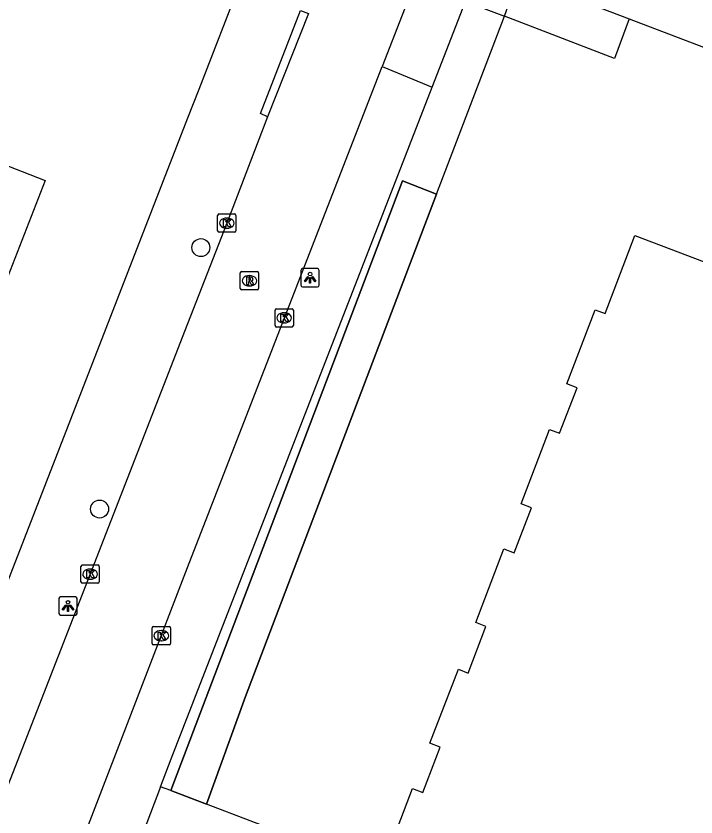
# Model space of a CAD drawing. Extents: x 160026 to 161302, y 384757 to 385701.
# Drawn here: x 160990.62 to 161027.79, y 385108.22 to 385151.97 of the extents above; entities that cross this region are included whole.
import ezdxf

# ---------------------------------------------------------------- set-up
doc = ezdxf.new("R2010")
doc.units = 0
for name, color, linetype in [('IMGEO_Boom', 7, 'Continuous'), ('IMGEO_Kolk', 7, 'Continuous'), ('IMGEO_Lichtpunt', 7, 'Continuous'), ('IMGEO_Pand', 7, 'Continuous'), ('IMGEO_Pand_overbouw', 7, 'Continuous'), ('IMGEO_Rijbaan_lokaal_open', 7, 'Continuous'), ('IMGEO_Rioolput', 7, 'Continuous'), ('IMGEO_Voetpad_open', 7, 'Continuous')]:
    doc.layers.add(name, color=color, linetype=linetype)

msp = doc.modelspace()

# ---------------------------------------------------------------- linework, layer by layer
at = {"layer": 'IMGEO_Boom'}
for centre in [(161000.727, 385139.322), (160995.19, 385125.041)]:
    msp.add_circle(centre, 0.489, dxfattribs=at)
at = {"layer": 'IMGEO_Kolk'}
for p, q in [((161001.644, 385140.233), (161001.644, 385141.085)), ((161001.719, 385141.159), (161002.571, 385141.159)), ((161002.645, 385141.085), (161002.645, 385140.233)), ((161002.132, 385140.939), (161002.157, 385140.939)), ((161002.155, 385140.379), (161002.13, 385140.379)), ((161002.571, 385140.159), (161001.719, 385140.159)), ((161004.782, 385135.059), (161004.782, 385135.911)), ((161004.857, 385135.985), (161005.709, 385135.985)), ((161005.783, 385135.911), (161005.783, 385135.059)), ((161005.27, 385135.765), (161005.295, 385135.765)), ((161005.709, 385134.985), (161004.857, 385134.985)), ((161005.293, 385135.205), (161005.268, 385135.205)), ((160994.171, 385121.061), (160994.171, 385121.913)), ((160994.246, 385121.987), (160995.098, 385121.987)), ((160995.172, 385121.913), (160995.172, 385121.061)), ((160994.659, 385121.767), (160994.684, 385121.767)), ((160995.098, 385120.987), (160994.246, 385120.987)), ((160994.682, 385121.207), (160994.657, 385121.207)), ((160998.065, 385117.699), (160998.065, 385118.551)), ((160998.14, 385118.625), (160998.992, 385118.625)), ((160998.553, 385118.405), (160998.578, 385118.405)), ((160999.066, 385118.551), (160999.066, 385117.699)), ((160998.992, 385117.625), (160998.14, 385117.625)), ((160998.576, 385117.845), (160998.551, 385117.845))]:
    msp.add_line(p, q, dxfattribs=at)
for points in [[(161001.644, 385140.233), (161001.644, 385141.085)], [(161001.719, 385141.159), (161002.571, 385141.159)], [(161002.645, 385141.085), (161002.645, 385140.233)], [(161001.965, 385140.859), (161002.088, 385140.859), (161002.088, 385140.708), (161002.218, 385140.859), (161002.382, 385140.859), (161002.236, 385140.708), (161002.389, 385140.459), (161002.237, 385140.459), (161002.152, 385140.623), (161002.088, 385140.556), (161002.088, 385140.459), (161001.965, 385140.459), (161001.965, 385140.859)], [(161002.571, 385140.159), (161001.719, 385140.159)], [(161004.782, 385135.059), (161004.782, 385135.911)], [(161004.857, 385135.985), (161005.709, 385135.985)], [(161005.783, 385135.911), (161005.783, 385135.059)], [(161005.103, 385135.685), (161005.226, 385135.685), (161005.226, 385135.534), (161005.356, 385135.685), (161005.52, 385135.685), (161005.374, 385135.534), (161005.527, 385135.285), (161005.375, 385135.285), (161005.29, 385135.449), (161005.226, 385135.382), (161005.226, 385135.285), (161005.103, 385135.285), (161005.103, 385135.685)], [(161005.709, 385134.985), (161004.857, 385134.985)], [(160994.171, 385121.061), (160994.171, 385121.913)], [(160994.246, 385121.987), (160995.098, 385121.987)], [(160995.172, 385121.913), (160995.172, 385121.061)], [(160994.492, 385121.687), (160994.615, 385121.687), (160994.615, 385121.536), (160994.745, 385121.687), (160994.909, 385121.687), (160994.763, 385121.536), (160994.916, 385121.287), (160994.764, 385121.287), (160994.679, 385121.451), (160994.615, 385121.384), (160994.615, 385121.287), (160994.492, 385121.287), (160994.492, 385121.687)], [(160995.098, 385120.987), (160994.246, 385120.987)], [(160998.065, 385117.699), (160998.065, 385118.551)], [(160998.14, 385118.625), (160998.992, 385118.625)], [(160999.066, 385118.551), (160999.066, 385117.699)], [(160998.386, 385118.325), (160998.509, 385118.325), (160998.509, 385118.174), (160998.639, 385118.325), (160998.803, 385118.325), (160998.657, 385118.174), (160998.81, 385117.925), (160998.658, 385117.925), (160998.573, 385118.089), (160998.509, 385118.022), (160998.509, 385117.925), (160998.386, 385117.925), (160998.386, 385118.325)], [(160998.992, 385117.625), (160998.14, 385117.625)]]:
    msp.add_lwpolyline(points, dxfattribs=at)
for centre, start, end in [((161001.721, 385141.083), 91.552, 178.448), ((161001.721, 385141.083), 91.552, 178.448), ((161002.569, 385141.083), 1.552, 88.448), ((161002.569, 385141.083), 1.552, 88.448), ((161001.721, 385140.235), 181.552, 268.448), ((161001.721, 385140.235), 181.552, 268.448), ((161002.569, 385140.235), 271.552, 358.448), ((161002.569, 385140.235), 271.552, 358.448), ((161004.859, 385135.909), 91.552, 178.448), ((161004.859, 385135.909), 91.552, 178.448), ((161005.707, 385135.909), 1.552, 88.448), ((161005.707, 385135.909), 1.552, 88.448), ((161004.859, 385135.061), 181.552, 268.448), ((161004.859, 385135.061), 181.552, 268.448), ((161005.707, 385135.061), 271.552, 358.448), ((161005.707, 385135.061), 271.552, 358.448), ((160994.248, 385121.911), 91.552, 178.448), ((160994.248, 385121.911), 91.552, 178.448), ((160995.096, 385121.911), 1.552, 88.448), ((160995.096, 385121.911), 1.552, 88.448), ((160994.248, 385121.063), 181.552, 268.448), ((160994.248, 385121.063), 181.552, 268.448), ((160995.096, 385121.063), 271.552, 358.448), ((160995.096, 385121.063), 271.552, 358.448), ((160998.142, 385118.549), 91.552, 178.448), ((160998.142, 385118.549), 91.552, 178.448), ((160998.99, 385118.549), 1.552, 88.448), ((160998.99, 385118.549), 1.552, 88.448), ((160998.142, 385117.701), 181.552, 268.448), ((160998.142, 385117.701), 181.552, 268.448), ((160998.99, 385117.701), 271.552, 358.448), ((160998.99, 385117.701), 271.552, 358.448)]:
    msp.add_arc(centre, 0.0765, start, end, dxfattribs=at)
for centre, major_axis, ratio, start_param, end_param in [((161002.131, 385140.659), (-0.387, 0.002), 0.722429, 4.712389, 7.853982), ((161002.156, 385140.659), (-0.39, 0.002), 0.717154, 1.570796, 4.712389), ((161005.269, 385135.485), (-0.387, 0.002), 0.722429, 4.712389, 7.853982), ((161005.294, 385135.485), (-0.39, 0.002), 0.717154, 1.570796, 4.712389), ((160994.658, 385121.487), (-0.387, 0.002), 0.722429, 4.712389, 7.853982), ((160994.683, 385121.487), (-0.39, 0.002), 0.717154, 1.570796, 4.712389), ((160998.552, 385118.125), (-0.387, 0.002), 0.722429, 4.712389, 7.853982), ((160998.577, 385118.125), (-0.39, 0.002), 0.717154, 1.570796, 4.712389)]:
    msp.add_ellipse(centre, major_axis=major_axis, ratio=ratio, start_param=start_param, end_param=end_param, dxfattribs=at)
at = {"layer": 'IMGEO_Lichtpunt'}
for p, q in [((161006.196, 385138.08), (161006.196, 385137.273)), ((161006.196, 385138.08), (161006.196, 385137.273)), ((161007.098, 385138.175), (161006.29, 385138.175)), ((161007.098, 385138.175), (161006.29, 385138.175)), ((161007.192, 385137.273), (161007.192, 385138.08)), ((161007.192, 385137.273), (161007.192, 385138.08)), ((161006.29, 385137.179), (161007.098, 385137.179)), ((161006.29, 385137.179), (161007.098, 385137.179)), ((160992.967, 385120.15), (160992.967, 385119.343)), ((160992.967, 385120.15), (160992.967, 385119.343)), ((160993.869, 385120.245), (160993.061, 385120.245)), ((160993.869, 385120.245), (160993.061, 385120.245)), ((160993.963, 385119.343), (160993.963, 385120.15)), ((160993.963, 385119.343), (160993.963, 385120.15)), ((160993.061, 385119.249), (160993.869, 385119.249)), ((160993.061, 385119.249), (160993.869, 385119.249))]:
    msp.add_line(p, q, dxfattribs=at)
for points in [[(161006.57, 385137.744), (161006.609, 385137.716), (161006.421, 385137.454), (161006.383, 385137.481), (161006.57, 385137.744)], [(161006.672, 385137.696), (161006.719, 385137.696), (161006.719, 385137.374), (161006.672, 385137.374), (161006.672, 385137.696)], [(161006.782, 385137.716), (161006.82, 385137.743), (161007.007, 385137.481), (161006.968, 385137.453), (161006.782, 385137.716)], [(160993.341, 385119.814), (160993.38, 385119.786), (160993.192, 385119.524), (160993.154, 385119.551), (160993.341, 385119.814)], [(160993.443, 385119.766), (160993.49, 385119.766), (160993.49, 385119.444), (160993.443, 385119.444), (160993.443, 385119.766)], [(160993.553, 385119.786), (160993.591, 385119.813), (160993.778, 385119.551), (160993.739, 385119.523), (160993.553, 385119.786)]]:
    msp.add_lwpolyline(points, dxfattribs=at)
for centre in [(161006.695, 385137.878), (160993.466, 385119.948)]:
    msp.add_circle(centre, 0.0994, dxfattribs=at)
for centre, start, end in [((161006.29, 385138.08), 90, 180), ((161006.29, 385138.08), 90, 180), ((161007.098, 385138.08), 0, 90), ((161007.098, 385138.08), 0, 90), ((161006.29, 385137.273), 180, 270), ((161006.29, 385137.273), 180, 270), ((161007.098, 385137.273), 270, 0), ((161007.098, 385137.273), 270, 360), ((160993.061, 385120.15), 90, 180), ((160993.061, 385120.15), 90, 180), ((160993.869, 385120.15), 0, 90), ((160993.869, 385120.15), 0, 90), ((160993.061, 385119.343), 180, 270), ((160993.061, 385119.343), 180, 270), ((160993.869, 385119.343), 270, 0), ((160993.869, 385119.343), 270, 360)]:
    msp.add_arc(centre, 0.0946, start, end, dxfattribs=at)
at = {"layer": 'IMGEO_Pand'}
for points in [[(161013.615, 385142.241), (161017.318, 385151.969)], [(161024.145, 385151.818), (161023.338, 385149.658), (161017.318, 385151.969)], [(161024.145, 385151.818), (161036.472, 385147.127)], [(160974.299, 385149.974), (160992.214, 385142.981), (160984.163, 385122.344)], [(161013.615, 385142.241), (161003.158, 385114.811), (161001.039, 385108.926)], [(161010.576, 385105.283), (161012.296, 385109.772), (161012.851, 385109.565), (161013.799, 385112.04), (161013.238, 385112.255), (161014.801, 385116.293), (161015.34, 385116.085), (161016.311, 385118.633), (161015.758, 385118.844), (161017.291, 385122.861), (161017.843, 385122.653), (161018.793, 385125.115), (161018.233, 385125.331), (161019.792, 385129.396), (161020.338, 385129.191), (161021.291, 385131.663), (161020.731, 385131.879), (161022.273, 385135.931), (161022.831, 385135.725), (161024.456, 385139.99), (161038.541, 385134.632)], [(161010.576, 385105.283), (161001.039, 385108.926)]]:
    msp.add_lwpolyline(points, dxfattribs=at)
at = {"layer": 'IMGEO_Pand_overbouw'}
msp.add_lwpolyline([(161001.039, 385108.926), (161003.158, 385114.811), (161013.615, 385142.241), (161011.747, 385142.963), (160999.082, 385109.665)], close=True, dxfattribs=at)
at = {"layer": 'IMGEO_Rijbaan_lokaal_open'}
for points in [[(161012.274, 385153.429), (161010.633, 385149.207)], [(161006.613, 385152.101), (161004.366, 385146.462)], [(160991.758, 385100.463), (161000, 385121.849), (161010.633, 385149.207)], [(161004.366, 385146.462), (161002.145, 385140.658), (161000, 385135.154), (160990.177, 385109.949)], [(160998.527, 385109.875), (160995.092, 385100.855)], [(160999.082, 385109.665), (160998.527, 385109.875)], [(161001.039, 385108.926), (160999.082, 385109.665)]]:
    msp.add_lwpolyline(points, dxfattribs=at)
at = {"layer": 'IMGEO_Rioolput'}
for p, q in [((161002.958, 385138.012), (161003.81, 385138.012)), ((161002.883, 385137.086), (161002.883, 385137.938)), ((161003.371, 385137.792), (161003.396, 385137.792)), ((161003.884, 385137.938), (161003.884, 385137.086)), ((161003.394, 385137.232), (161003.369, 385137.232)), ((161003.81, 385137.012), (161002.958, 385137.012))]:
    msp.add_line(p, q, dxfattribs=at)
for points in [[(161002.958, 385138.012), (161003.81, 385138.012)], [(161002.883, 385137.086), (161002.883, 385137.938)], [(161003.472, 385137.71), (161003.22, 385137.712), (161003.22, 385137.312)], [(161003.398, 385137.631), (161003.344, 385137.631), (161003.344, 385137.55)], [(161003.884, 385137.938), (161003.884, 385137.086)], [(161003.22, 385137.312), (161003.344, 385137.312), (161003.344, 385137.474), (161003.355, 385137.474)], [(161003.344, 385137.55), (161003.396, 385137.55)], [(161003.402, 385137.445), (161003.473, 385137.312), (161003.613, 385137.312), (161003.548, 385137.438)], [(161003.81, 385137.012), (161002.958, 385137.012)]]:
    msp.add_lwpolyline(points, dxfattribs=at)
for centre, radius, start, end in [((161002.96, 385137.936), 0.0765, 91.552, 178.448), ((161002.96, 385137.936), 0.0765, 91.552, 178.448), ((161003.808, 385137.936), 0.0765, 1.552, 88.448), ((161003.808, 385137.936), 0.0765, 1.552, 88.448), ((161003.404, 385137.535), 0.0964, 77.0061, 93.1865), ((161003.418, 385137.592), 0.0378, 276.6634, 79.6772), ((161003.471, 385137.6), 0.109, 350.3612, 89.416), ((161003.469, 385137.6), 0.112, 277.5842, 350.9817), ((161003.354, 385137.421), 0.0533, 26.0293, 88.6989), ((161003.38, 385137.739), 0.19, 274.7715, 282.9687), ((161003.453, 385137.385), 0.108, 29.5134, 73.7905), ((161002.96, 385137.088), 0.0765, 181.552, 268.448), ((161002.96, 385137.088), 0.0765, 181.552, 268.448), ((161003.808, 385137.088), 0.0765, 271.552, 358.448), ((161003.808, 385137.088), 0.0765, 271.552, 358.448)]:
    msp.add_arc(centre, radius, start, end, dxfattribs=at)
for centre, major_axis, ratio, start_param, end_param in [((161003.37, 385137.512), (-0.387, 0.002), 0.722429, 4.712389, 7.853982), ((161003.395, 385137.512), (-0.39, 0.002), 0.717154, 1.570796, 4.712389)]:
    msp.add_ellipse(centre, major_axis=major_axis, ratio=ratio, start_param=start_param, end_param=end_param, dxfattribs=at)
at = {"layer": 'IMGEO_Voetpad_open'}
for points in [[(161027.141, 385216.132), (161025.453, 385211.795), (161023.234, 385206.095), (161003.072, 385154.295), (161002.935, 385153.943), (161000.607, 385147.956), (161000, 385146.397), (160987.796, 385115.023), (160983.488, 385103.946)], [(161017.318, 385151.969), (161018.091, 385154.132), (161024.145, 385151.818)], [(161013.372, 385148.078), (161015.194, 385152.762), (161017.318, 385151.969)], [(161004.366, 385146.462), (161003.978, 385146.645), (161006.172, 385152.27), (161006.613, 385152.101)], [(161010.633, 385149.207), (161013.372, 385148.078)], [(160998.527, 385109.875), (160999.107, 385111.398), (161013.372, 385148.078)], [(160999.082, 385109.665), (161011.747, 385142.963), (161013.615, 385142.241)]]:
    msp.add_lwpolyline(points, dxfattribs=at)

doc.saveas('drawing.dxf')
